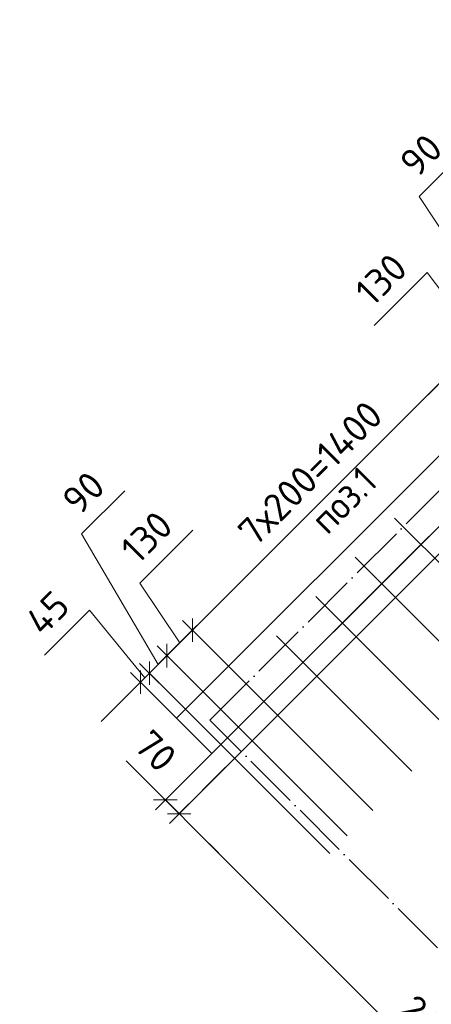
# Model space of a CAD drawing. Header units: millimetres. Extents: x -49773 to 2322955, y -3321 to 58485.
# Tile 549 of 580: x 2177023 to 2179989, y 30623 to 37719. Entities that reach past the tile are written whole.
import ezdxf

# ---------------------------------------------------------------- set-up
doc = ezdxf.new("R2010")
doc.units = ezdxf.units.MM
doc.header["$PDMODE"] = 65
doc.linetypes.add('______11', pattern=[500, 400, -50, 0, -50])
doc.linetypes.add('______5', pattern=[1100, 800, -100, 100, -100])
for name, color, linetype, lineweight in [('Standard', 7, 'Continuous', 25), ('Арм.стержн. вертикальными 1', 22, 'Continuous', 35), ('СПДС_РАЗМЕРЫ', 152, 'Continuous', 25), ('Стена_ общее', 7, 'Continuous', 35)]:
    doc.layers.add(name, color=color, linetype=linetype, lineweight=lineweight)
doc.layers.add('Осевая линия_ общее', color=7, linetype='______5', lineweight=13, true_color=0xa0a0a0)
doc.styles.add('ISOCPEUR', font='txt')
doc.dimstyles.new('__________2', dxfattribs={"dimtxt": 250, "dimasz": 200, "dimexe": 0, "dimexo": 0, "dimgap": 100, "dimtad": 1, "dimdec": 0, "dimrnd": 1, "dimzin": 12, "dimdsep": 46, "dimtxsty": 'ISOCPEUR', "dimblk": 'ALL_ML_STRICH', "dimblk1": 'ALL_ML_STRICH', "dimblk2": 'ALL_ML_STRICH', "dimsah": 1, "dimcen": 0, "dimclrd": 7, "dimclre": 7, "dimclrt": 7, "dimadec": 0, "dimazin": 0, "dimtfac": 1, "dimtdec": 0, "dimtmove": 1, "dimatfit": 3, "dimfxl": 0, "dimtzin": 0, "dimlwd": 0, "dimlwe": 13, "dimarcsym": 0})

# ---------------------------------------------------------------- blocks, each defined once
blk = doc.blocks.new('ALL_ML_STRICH')
at = {"color": 0, "linetype": 'ByBlock', "lineweight": -2}
for p, q in [((0, -0.5), (0, 0.5)), ((-1, 0), (0.5, 0)), ((-0.3, -0.3), (0.3, 0.3))]:
    blk.add_line(p, q, dxfattribs=at)
blk = doc.blocks.new('*D569')
at = {"layer": 'Defpoints', "color": 0}
for p in [(2180071, 33895.4), (2183465.1, 30501.3), (2181566.4, 28602.5)]:
    blk.add_point(p, dxfattribs=at)
at = {"layer": 'СПДС_РАЗМЕРЫ', "color": 7, "lineweight": 13}
for p, q in [((2180071, 33895.4), (2178172.3, 31996.6)), ((2183465.1, 30501.3), (2181566.4, 28602.5))]:
    blk.add_line(p, q, dxfattribs=at)
at = {"layer": 'СПДС_РАЗМЕРЫ', "color": 7, "lineweight": 0}
blk.add_line((2178313.7, 31855.2), (2181424.9, 28744), dxfattribs=at)
at = {"layer": 'СПДС_РАЗМЕРЫ', "color": 7, "lineweight": 0, "xscale": 200, "yscale": 200, "zscale": 200}
for p, rotation in [((2178172.3, 31996.6), 135.0000054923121), ((2181566.4, 28602.5), 315.000005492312)]:
    blk.add_blockref('ALL_ML_STRICH', p, dxfattribs=dict(at, rotation=rotation))
at = {"layer": 'СПДС_РАЗМЕРЫ', "color": 7, "insert": (2180010.7, 30441), "char_height": 200, "attachment_point": 5, "rotation": 315.00001, "style": 'ISOCPEUR'}
blk.add_mtext('2400', dxfattribs=at)
blk = doc.blocks.new('*D571')
at = {"layer": 'Defpoints', "color": 0}
for p in [(2179971.9, 33994.6), (2178507, 32331.4), (2178172.3, 31996.6)]:
    blk.add_point(p, dxfattribs=at)
at = {"layer": 'СПДС_РАЗМЕРЫ', "color": 7, "lineweight": 13}
for p, q in [((2179971.9, 33994.6), (2178073.1, 32095.8)), ((2178507, 32331.4), (2178172.3, 31996.6))]:
    blk.add_line(p, q, dxfattribs=at)
at = {"layer": 'СПДС_РАЗМЕРЫ', "color": 7, "lineweight": 0}
for p, q in [((2177931.7, 32237.2), (2177790.3, 32378.6)), ((2178073.1, 32095.8), (2178172.3, 31996.6)), ((2178313.7, 31855.2), (2178455.1, 31713.8))]:
    blk.add_line(p, q, dxfattribs=at)
at = {"layer": 'СПДС_РАЗМЕРЫ', "color": 7, "lineweight": 0, "xscale": 200, "yscale": 200, "zscale": 200}
for p, rotation in [((2178073.1, 32095.8), 315.0000054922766), ((2178172.3, 31996.6), 135.0000054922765)]:
    blk.add_blockref('ALL_ML_STRICH', p, dxfattribs=dict(at, rotation=rotation))
at = {"layer": 'СПДС_РАЗМЕРЫ', "color": 7, "insert": (2178002.4, 32449.3), "char_height": 200, "attachment_point": 5, "rotation": 315.00001, "style": 'ISOCPEUR'}
blk.add_mtext('70', dxfattribs=at)
blk = doc.blocks.new('*D575')
at = {"layer": 'Defpoints', "color": 0}
for p in [(2178084.5, 33135.8), (2178591.8, 32996.1), (2178408, 32812.3)]:
    blk.add_point(p, dxfattribs=at)
at = {"layer": 'СПДС_РАЗМЕРЫ', "color": 7, "lineweight": 0}
for p, q in [((2178270.8, 34039.9), (2177889, 33658)), ((2177889, 33658), (2178176.4, 33227.7)), ((2178409.7, 33461), (2178551.2, 33602.4)), ((2178268.3, 33319.6), (2178084.5, 33135.8)), ((2177943.1, 32994.3), (2177801.7, 32852.9))]:
    blk.add_line(p, q, dxfattribs=at)
at = {"layer": 'СПДС_РАЗМЕРЫ', "color": 7, "lineweight": 13}
for p, q in [((2178591.8, 32996.1), (2178268.3, 33319.6)), ((2178408, 32812.3), (2178084.5, 33135.8))]:
    blk.add_line(p, q, dxfattribs=at)
at = {"layer": 'СПДС_РАЗМЕРЫ', "color": 7, "lineweight": 0, "xscale": 200, "yscale": 200, "zscale": 200}
for p, rotation in [((2178268.3, 33319.6), 225.0000000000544), ((2178084.5, 33135.8), 45.00000000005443)]:
    blk.add_blockref('ALL_ML_STRICH', p, dxfattribs=dict(at, rotation=rotation))
at = {"layer": 'СПДС_РАЗМЕРЫ', "color": 7, "insert": (2177938.5, 33990.4), "char_height": 200, "attachment_point": 5, "rotation": 45, "style": 'ISOCPEUR'}
blk.add_mtext('130', dxfattribs=at)
blk = doc.blocks.new('*D576')
at = {"layer": 'Defpoints', "color": 0}
for p in [(2177957.9, 33009.2), (2178408, 32812.3), (2178282.1, 32685)]:
    blk.add_point(p, dxfattribs=at)
at = {"layer": 'СПДС_РАЗМЕРЫ', "color": 7, "lineweight": 0}
for p, q in [((2177779.9, 34323.9), (2177468.7, 34012.7)), ((2177468.7, 34012.7), (2178021.2, 33072.5)), ((2178225.9, 33277.2), (2178367.3, 33418.6)), ((2178084.5, 33135.8), (2177957.9, 33009.2)), ((2177816.5, 32867.7), (2177675.1, 32726.3))]:
    blk.add_line(p, q, dxfattribs=at)
at = {"layer": 'СПДС_РАЗМЕРЫ', "color": 7, "lineweight": 13}
for p, q in [((2178408, 32812.3), (2178084.5, 33135.8)), ((2178282.1, 32685), (2177957.9, 33009.2))]:
    blk.add_line(p, q, dxfattribs=at)
at = {"layer": 'СПДС_РАЗМЕРЫ', "color": 7, "lineweight": 0, "xscale": 200, "yscale": 200, "zscale": 200}
for p, rotation in [((2178084.5, 33135.8), 224.9999999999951), ((2177957.9, 33009.2), 44.99999999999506)]:
    blk.add_blockref('ALL_ML_STRICH', p, dxfattribs=dict(at, rotation=rotation))
at = {"layer": 'СПДС_РАЗМЕРЫ', "color": 7, "insert": (2177482.9, 34309.7), "char_height": 200, "attachment_point": 5, "rotation": 45, "style": 'ISOCPEUR'}
blk.add_mtext('90', dxfattribs=at)
blk = doc.blocks.new('*D577')
at = {"layer": 'Defpoints', "color": 0}
for p in [(2177893.6, 32944.8), (2178282.1, 32685), (2178217, 32621.3)]:
    blk.add_point(p, dxfattribs=at)
at = {"layer": 'СПДС_РАЗМЕРЫ', "color": 7, "lineweight": 0}
for p, q in [((2177202.1, 33138.9), (2177527.4, 33464.2)), ((2177527.4, 33464.2), (2177925.7, 32977)), ((2178099.3, 33150.6), (2178240.7, 33292)), ((2177957.9, 33009.2), (2177893.6, 32944.8)), ((2177752.1, 32803.4), (2177610.7, 32662))]:
    blk.add_line(p, q, dxfattribs=at)
at = {"layer": 'СПДС_РАЗМЕРЫ', "color": 7, "lineweight": 13}
for p, q in [((2178282.1, 32685), (2177957.9, 33009.2)), ((2178217, 32621.3), (2177893.6, 32944.8))]:
    blk.add_line(p, q, dxfattribs=at)
at = {"layer": 'СПДС_РАЗМЕРЫ', "color": 7, "lineweight": 0, "xscale": 200, "yscale": 200, "zscale": 200}
for p, rotation in [((2177957.9, 33009.2), 224.9999999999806), ((2177893.6, 32944.8), 44.99999999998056)]:
    blk.add_blockref('ALL_ML_STRICH', p, dxfattribs=dict(at, rotation=rotation))
at = {"layer": 'СПДС_РАЗМЕРЫ', "color": 7, "insert": (2177223.3, 33443), "char_height": 200, "attachment_point": 5, "rotation": 45, "style": 'ISOCPEUR'}
blk.add_mtext('45', dxfattribs=at)
blk = doc.blocks.new('*D578')
at = {"layer": 'Defpoints', "color": 0}
for p in [(2180571.7, 34976), (2178268.3, 33319.6), (2178591.8, 32996.1)]:
    blk.add_point(p, dxfattribs=at)
at = {"layer": 'СПДС_РАЗМЕРЫ', "color": 7, "lineweight": 13}
for p, q in [((2180571.7, 34976), (2180248.2, 35299.5)), ((2178591.8, 32996.1), (2178268.3, 33319.6))]:
    blk.add_line(p, q, dxfattribs=at)
at = {"layer": 'СПДС_РАЗМЕРЫ', "color": 7, "lineweight": 0}
blk.add_line((2180106.8, 35158), (2178409.7, 33461), dxfattribs=at)
at = {"layer": 'СПДС_РАЗМЕРЫ', "color": 7, "lineweight": 0, "xscale": 200, "yscale": 200, "zscale": 200}
for p, rotation in [((2180248.2, 35299.5), 45.00000000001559), ((2178268.3, 33319.6), 225.0000000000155)]:
    blk.add_blockref('ALL_ML_STRICH', p, dxfattribs=dict(at, rotation=rotation))
at = {"layer": 'СПДС_РАЗМЕРЫ', "color": 7, "insert": (2179116.8, 34450.9), "char_height": 200, "attachment_point": 5, "rotation": 45, "style": 'ISOCPEUR'}
blk.add_mtext('7х200=1400', dxfattribs=at)
blk = doc.blocks.new('*D580')
at = {"layer": 'Defpoints', "color": 0}
for p in [(2180431.4, 35482.6), (2180882.1, 35285), (2180755.5, 35158.4)]:
    blk.add_point(p, dxfattribs=at)
at = {"layer": 'СПДС_РАЗМЕРЫ', "color": 7, "lineweight": 0}
for p, q in [((2180212.3, 36756.3), (2179901.2, 36445.2)), ((2179901.2, 36445.2), (2180494.7, 35545.9)), ((2180699.4, 35750.6), (2180840.8, 35892.1)), ((2180558, 35609.2), (2180431.4, 35482.6)), ((2180289.9, 35341.2), (2180148.5, 35199.8))]:
    blk.add_line(p, q, dxfattribs=at)
at = {"layer": 'СПДС_РАЗМЕРЫ', "color": 7, "lineweight": 13}
for p, q in [((2180882.1, 35285), (2180558, 35609.2)), ((2180755.5, 35158.4), (2180431.4, 35482.6))]:
    blk.add_line(p, q, dxfattribs=at)
at = {"layer": 'СПДС_РАЗМЕРЫ', "color": 7, "lineweight": 0, "xscale": 200, "yscale": 200, "zscale": 200}
for p, rotation in [((2180558, 35609.2), 225.0000000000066), ((2180431.4, 35482.6), 45.00000000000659)]:
    blk.add_blockref('ALL_ML_STRICH', p, dxfattribs=dict(at, rotation=rotation))
at = {"layer": 'СПДС_РАЗМЕРЫ', "color": 7, "insert": (2179915.3, 36742.2), "char_height": 200, "attachment_point": 5, "rotation": 45, "style": 'ISOCPEUR'}
blk.add_mtext('90', dxfattribs=at)
blk = doc.blocks.new('*D581')
at = {"layer": 'Defpoints', "color": 0}
for p in [(2180248.2, 35299.5), (2180755.5, 35158.4), (2180571.7, 34976)]:
    blk.add_point(p, dxfattribs=at)
at = {"layer": 'СПДС_РАЗМЕРЫ', "color": 7, "lineweight": 0}
for p, q in [((2179578, 35514.8), (2179959.8, 35896.6)), ((2179959.8, 35896.6), (2180339.8, 35391)), ((2180572.8, 35624), (2180714.2, 35765.4)), ((2180431.4, 35482.6), (2180248.2, 35299.5)), ((2180106.8, 35158), (2179965.4, 35016.6))]:
    blk.add_line(p, q, dxfattribs=at)
at = {"layer": 'СПДС_РАЗМЕРЫ', "color": 7, "lineweight": 13}
for p, q in [((2180755.5, 35158.4), (2180431.4, 35482.6)), ((2180571.7, 34976), (2180248.2, 35299.5))]:
    blk.add_line(p, q, dxfattribs=at)
at = {"layer": 'СПДС_РАЗМЕРЫ', "color": 7, "lineweight": 0, "xscale": 200, "yscale": 200, "zscale": 200}
for p, rotation in [((2180431.4, 35482.6), 225.0000000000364), ((2180248.2, 35299.5), 45.00000000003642)]:
    blk.add_blockref('ALL_ML_STRICH', p, dxfattribs=dict(at, rotation=rotation))
at = {"layer": 'СПДС_РАЗМЕРЫ', "color": 7, "insert": (2179627.5, 35847.1), "char_height": 200, "attachment_point": 5, "rotation": 45, "style": 'ISOCPEUR'}
blk.add_mtext('130', dxfattribs=at)

msp = doc.modelspace()

# ---------------------------------------------------------------- linework, layer by layer
at = {"layer": 'Арм.стержн. вертикальными 1', "color": 4, "linetype": 'Continuous', "lineweight": 25, "transparency": 33554687}
for p, q in [((2179723.2, 34127.5), (2180698.3, 33152.3)), ((2179440.3, 33844.6), (2180415.5, 32869.5)), ((2179157.5, 33561.8), (2180132.6, 32586.6)), ((2178874.6, 33278.9), (2179849.8, 32303.8)), ((2178591.8, 32996.1), (2179566.9, 32020.9)), ((2178408.7, 32811.6), (2179383.8, 31836.4)), ((2178282.1, 32685), (2179257.2, 31709.8))]:
    msp.add_line(p, q, dxfattribs=at)
at = {"layer": 'Осевая линия_ общее', "color": 253, "linetype": '______11', "lineweight": -3, "true_color": 0xa0a0a0, "transparency": 33554687}
for p, q in [((2178393.7, 32670.9), (2191547.7, 45824.9)), ((2183923.3, 27141.3), (2178393.7, 32670.9))]:
    msp.add_line(p, q, dxfattribs=at)
at = {"layer": 'Стена_ общее', "color": 7, "linetype": 'Continuous', "lineweight": 35, "transparency": 33554687}
for p, q in [((2190513.5, 45045.3), (2178153.3, 32685.1)), ((2178407.9, 32430.5), (2180882.7, 34905.4)), ((2178153.3, 32685.1), (2178407.9, 32430.5))]:
    msp.add_line(p, q, dxfattribs=at)

# ---------------------------------------------------------------- texts
at = {"layer": 'Standard', "color": 7, "linetype": 'Continuous', "lineweight": 18, "transparency": 33554687, "insert": (2179240, 33998.8), "char_height": 200, "width": 703.224, "attachment_point": 7, "rotation": 45, "style": 'ISOCPEUR'}
msp.add_mtext('{\\W0.9400;поз.1}', dxfattribs=at)

# ---------------------------------------------------------------- dimensions: what is measured, and where the dimension line sits
at = {"layer": 'СПДС_РАЗМЕРЫ'}
for base, p1, p2, angle, picture, middle in [((2180431.4, 35482.6), (2180882.1, 35285), (2180755.5, 35158.4), 225, '*D580', (2179971.9, 36515.9)), ((2180248.2147, 35299.4596), (2180755.5329, 35158.4292), (2180571.6871, 34975.9872), 225, '*D581', (2179889.13, 35825.9189)), ((2177957.9, 33009.2), (2178408, 32812.3), (2178282.1, 32685), 225, '*D576', (2177539.4, 34083.5)), ((2178084.5, 33135.8), (2178591.8, 32996.1), (2178408, 32812.3), 225, '*D575', (2177959.7, 33728.8)), ((2178172.3, 31996.6), (2179971.9, 33994.6), (2178507, 32331.4), 315.00001, '*D571', (2177861, 32307.9)), ((2177893.5513, 32944.8083), (2178282.0814, 32684.9655), (2178217.0237, 32621.336), 225, '*D577', (2177456.6715, 33393.4726))]:
    dim = msp.add_linear_dim(base=base, p1=p1, p2=p2, angle=angle, dimstyle='__________2', override={"dimtxt": 200, "dimlfac": 0.5}, dxfattribs=at)
    dim.commit()
    dim.dimension.update_dxf_attribs({"geometry": picture, "text_midpoint": middle, "dimtype": 160})
dim = msp.add_linear_dim(base=(2178268.3, 33319.6), p1=(2180571.7, 34976), p2=(2178591.8, 32996.1), angle=225, text='7х200=1400', dimstyle='__________2', override={"dimtxt": 200, "dimlfac": 0.5}, dxfattribs=at)
dim.commit()
dim.dimension.update_dxf_attribs({"geometry": '*D578', "text_midpoint": (2179258.3, 34309.5), "dimtype": 160})
dim = msp.add_linear_dim(base=(2181566.4, 28602.5), p1=(2180071, 33895.4), p2=(2183465.1, 30501.3), angle=315.00001, dimstyle='__________2', override={"dimtxt": 200, "dimlfac": 0.5}, dxfattribs=at)
dim.commit()
dim.dimension.update_dxf_attribs({"geometry": '*D569', "text_midpoint": (2180010.7, 30441)})

doc.saveas('drawing.dxf')
